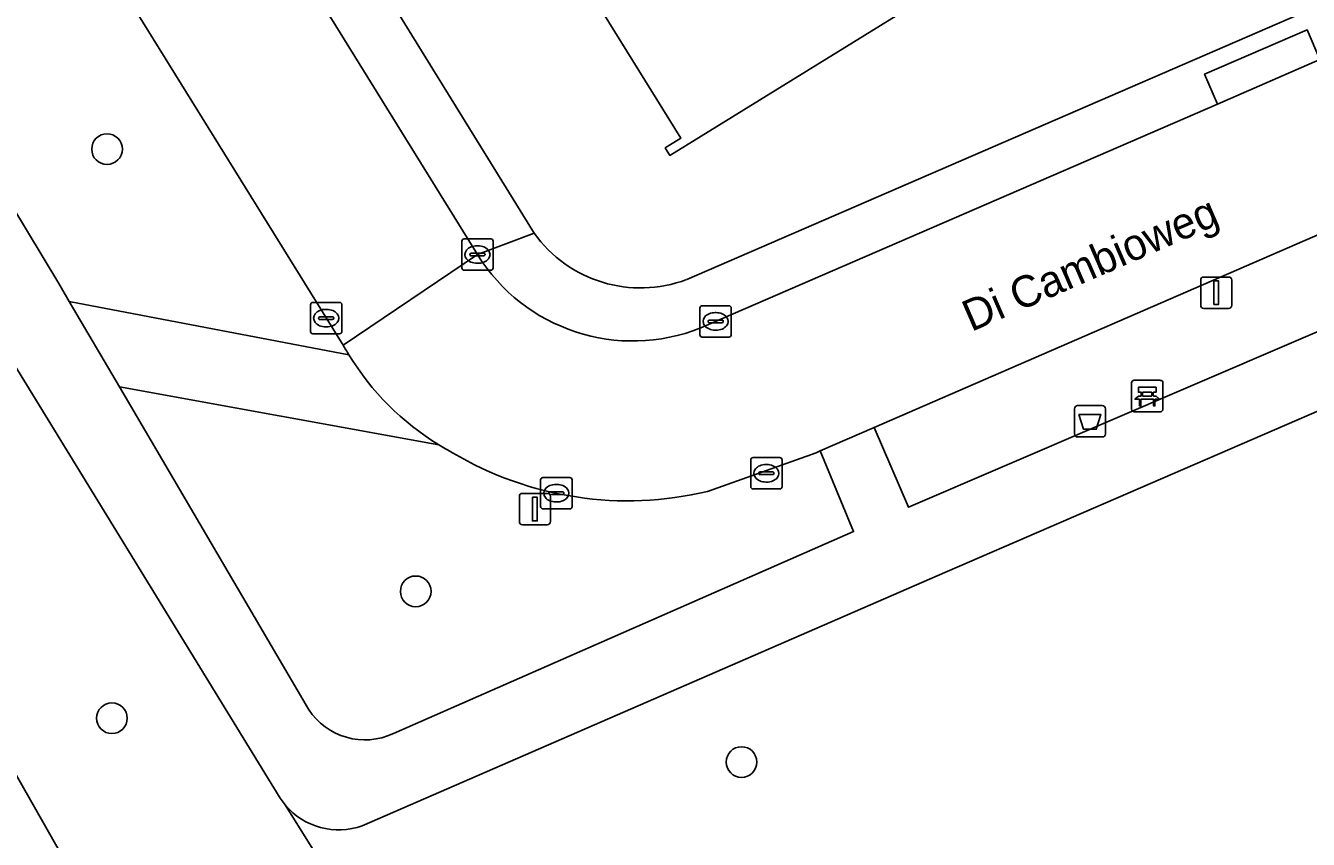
# Model space of a CAD drawing. Extents: x 159352 to 160617, y 385888 to 387323.
# Drawn here: x 159529.07 to 159569.99, y 386145.65 to 386171.6 of the extents above; entities that cross this region are included whole.
import ezdxf

# ---------------------------------------------------------------- set-up
doc = ezdxf.new("R2010")
doc.units = 0
for name, color, linetype in [('IMGEO_Afvalbak', 7, 'Continuous'), ('IMGEO_Bank', 7, 'Continuous'), ('IMGEO_Berm_groen', 7, 'Continuous'), ('IMGEO_Boom', 7, 'Continuous'), ('IMGEO_Erf', 7, 'Continuous'), ('IMGEO_Groenvoorziening', 7, 'Continuous'), ('IMGEO_Kolk', 7, 'Continuous'), ('IMGEO_Lichtmast', 7, 'Continuous'), ('IMGEO_Openbare_ruimte_label', 7, 'Continuous'), ('IMGEO_Pand', 7, 'Continuous'), ('IMGEO_Rijbaan_lokaal_open', 7, 'Continuous'), ('IMGEO_Rioolput', 7, 'Continuous'), ('IMGEO_Voetpad_halfverhard', 7, 'Continuous'), ('IMGEO_Voetpad_open', 7, 'Continuous')]:
    doc.layers.add(name, color=color, linetype=linetype)

msp = doc.modelspace()

# ---------------------------------------------------------------- linework, layer by layer
at = {"layer": 'IMGEO_Afvalbak'}
for p, q in [((159562.528, 386158.583), (159562.528, 386159.383)), ((159562.528, 386159.383), (159562.528, 386158.583)), ((159562.628, 386159.483), (159563.418, 386159.483)), ((159563.418, 386159.483), (159562.628, 386159.483)), ((159563.518, 386159.383), (159563.518, 386158.583)), ((159563.518, 386158.583), (159563.518, 386159.383)), ((159563.418, 386158.483), (159562.628, 386158.483)), ((159562.628, 386158.483), (159563.418, 386158.483))]:
    msp.add_line(p, q, dxfattribs=at)
msp.add_lwpolyline([(159562.671, 386159.197), (159563.375, 386159.197), (159563.226, 386158.727), (159562.82, 386158.727), (159562.671, 386159.197)], dxfattribs=at)
for centre, start, end in [((159562.628, 386159.383), 90, 180), ((159562.628, 386159.383), 90, 180), ((159563.418, 386159.383), 0, 90), ((159563.418, 386159.383), 360, 90), ((159562.628, 386158.583), 180, 270), ((159562.628, 386158.583), 180, 270), ((159563.418, 386158.583), 270, 0), ((159563.418, 386158.583), 270, 0)]:
    msp.add_arc(centre, 0.1, start, end, dxfattribs=at)
at = {"layer": 'IMGEO_Bank'}
for p, q in [((159564.351, 386159.365), (159564.351, 386160.206)), ((159564.351, 386160.206), (159564.351, 386159.365)), ((159564.426, 386160.29), (159565.267, 386160.29)), ((159565.267, 386160.29), (159564.426, 386160.29)), ((159565.351, 386160.215), (159565.351, 386159.374)), ((159565.351, 386159.374), (159565.351, 386160.215)), ((159565.048, 386159.688), (159564.655, 386159.688)), ((159564.66, 386159.796), (159564.66, 386159.902)), ((159564.704, 386159.902), (159564.704, 386159.796)), ((159564.992, 386159.908), (159564.71, 386159.908)), ((159564.71, 386159.79), (159564.992, 386159.79)), ((159564.998, 386159.796), (159564.998, 386159.902)), ((159565.042, 386159.902), (159565.042, 386159.796)), ((159565.276, 386159.29), (159564.435, 386159.29)), ((159564.435, 386159.29), (159565.276, 386159.29))]:
    msp.add_line(p, q, dxfattribs=at)
for points in [[(159564.654, 386159.908), (159564.568, 386159.908), (159564.568, 386160.069), (159565.131, 386160.069), (159565.131, 386159.908), (159565.048, 386159.908)], [(159564.598, 386159.688), (159564.456, 386159.688), (159564.568, 386159.79), (159564.654, 386159.79)], [(159564.648, 386159.681), (159564.648, 386159.474), (159564.605, 386159.474), (159564.605, 386159.681)], [(159565.048, 386159.79), (159565.131, 386159.79), (159565.243, 386159.688), (159565.104, 386159.688)], [(159565.098, 386159.681), (159565.098, 386159.474), (159565.054, 386159.474), (159565.054, 386159.681)]]:
    msp.add_lwpolyline(points, dxfattribs=at)
for centre, radius, start, end in [((159564.429, 386160.212), 0.0779, 92.4484, 184.2845), ((159564.429, 386160.212), 0.0779, 92.4484, 184.2845), ((159565.273, 386160.212), 0.0779, 2.4484, 94.2845), ((159565.273, 386160.212), 0.0779, 2.4484, 94.2845), ((159564.598, 386159.681), 0.00671, 2.8957, 87.1043), ((159564.655, 386159.681), 0.00671, 92.8957, 177.1043), ((159564.653, 386159.901), 0.00671, 2.8957, 87.1043), ((159564.653, 386159.797), 0.00671, 272.8957, 357.1043), ((159564.71, 386159.901), 0.00671, 92.8957, 177.1043), ((159564.71, 386159.797), 0.00671, 182.8957, 267.1043), ((159564.992, 386159.901), 0.00671, 2.8957, 87.1043), ((159564.992, 386159.797), 0.00671, 272.8957, 357.1043), ((159565.049, 386159.901), 0.00671, 92.8957, 177.1043), ((159565.049, 386159.797), 0.00671, 182.8957, 267.1043), ((159565.047, 386159.681), 0.00671, 2.8957, 87.1043), ((159565.104, 386159.681), 0.00671, 92.8957, 177.1043), ((159564.429, 386159.368), 0.0779, 182.4484, 274.2845), ((159564.429, 386159.368), 0.0779, 182.4484, 274.2845), ((159565.273, 386159.368), 0.0779, 272.4484, 4.2845), ((159565.273, 386159.368), 0.0779, 272.4484, 4.2845)]:
    msp.add_arc(centre, radius, start, end, dxfattribs=at)
at = {"layer": 'IMGEO_Berm_groen'}
for points in [[(159512.438, 386204.54), (159507.269, 386201.293), (159530.123, 386163.377), (159530.458, 386162.806), (159539.378, 386161.106)], [(159539.198, 386161.413), (159512.438, 386204.54)], [(159542.247, 386158.233), (159532.055, 386160.083), (159538.089, 386149.798)], [(159540.8, 386149.027), (159555.484, 386155.463), (159554.419, 386158.037)], [(159554.419, 386158.037), (159554.291, 386157.982), (159550.825, 386156.749)]]:
    msp.add_lwpolyline(points, dxfattribs=at)
for centre, radius, start, end in [((159546.191, 386165.307), 8.004, 209.11, 211.6578), ((159546.966, 386165.933), 9.031, 238.4985, 241.733), ((159548.27, 386167.375), 10.929, 239.2882, 283.518), ((159539.884, 386150.959), 2.138, 212.8989, 295.3499)]:
    msp.add_arc(centre, radius, start, end, dxfattribs=at)
at = {"layer": 'IMGEO_Boom'}
for centre in [(159531.662, 386167.665), (159541.51, 386153.559), (159531.818, 386149.512), (159551.906, 386148.114)]:
    msp.add_circle(centre, 0.489, dxfattribs=at)
at = {"layer": 'IMGEO_Erf'}
for points in [[(159516.528, 386211.509), (159545.289, 386164.985)], [(159550.156, 386163.506), (159569.705, 386171.97), (159568.371, 386175.051), (159565.36, 386173.749), (159561.589, 386182.468), (159562.231, 386182.745), (159560.94, 386185.728), (159563.311, 386186.754), (159560.825, 386192.547), (159558.609, 386191.545), (159556.994, 386195.118), (159555.559, 386198.293)], [(159557.836, 386172.545), (159549.621, 386167.462), (159549.471, 386167.706), (159549.968, 386168.013), (159546.719, 386173.264)]]:
    msp.add_lwpolyline(points, dxfattribs=at)
msp.add_arc((159548.684, 386167.41), 4.172, 215.5357, 290.658, dxfattribs=at)
at = {"layer": 'IMGEO_Groenvoorziening'}
for points in [[(159469.384, 386427.253), (159474.123, 386431.798), (159464.607, 386446.619), (159463.993, 386447.575), (159460.866, 386452.718), (159450.601, 386448.684), (159437.125, 386443.389), (159436.243, 386443.042), (159392.607, 386417.051), (159393.962, 386414.948), (159407.698, 386393.628), (159382.354, 386376.783), (159419.283, 386316.377), (159458.061, 386254.291), (159460.741, 386250), (159500, 386186.48), (159520.962, 386153.341), (159520.51, 386153.027), (159521.879, 386150.588), (159523.149, 386152.545), (159524.56, 386155.081), (159530.909, 386143.925)], [(159556.131, 386116.691), (159537.348, 386146.745), (159537.188, 386146.961), (159528.806, 386160.626), (159500, 386208.498), (159489.026, 386226.714), (159497.07, 386231.661), (159485.829, 386250), (159476.359, 386265.448), (159416.46, 386363.166), (159416.044, 386363.845)], [(159590.901, 386168.232), (159558.466, 386154.188), (159539.806, 386146.084)], [(159537.348, 386146.745), (159556.131, 386116.691), (159602.836, 386145.461), (159593.487, 386167.203)]]:
    msp.add_lwpolyline(points, dxfattribs=at)
for points in [[(159571.491, 386165.449), (159556.139, 386158.784), (159557.232, 386156.24), (159572.607, 386162.836)], [(159521.879, 386150.588), (159526.823, 386141.685), (159530.909, 386143.925), (159524.56, 386155.081), (159523.149, 386152.545)]]:
    msp.add_lwpolyline(points, close=True, dxfattribs=at)
msp.add_arc((159539.049, 386148.169), 2.218, 219.9366, 289.9599, dxfattribs=at)
at = {"layer": 'IMGEO_Kolk'}
for p, q in [((159542.981, 386163.876), (159542.981, 386164.728)), ((159543.056, 386164.802), (159543.908, 386164.802)), ((159543.469, 386164.582), (159543.494, 386164.582)), ((159543.982, 386164.728), (159543.982, 386163.876)), ((159543.24, 386164.296), (159543.24, 386164.308)), ((159543.678, 386164.259), (159543.28, 386164.259)), ((159543.283, 386164.345), (159543.681, 386164.345)), ((159543.724, 386164.308), (159543.724, 386164.296)), ((159543.908, 386163.802), (159543.056, 386163.802)), ((159543.492, 386164.022), (159543.467, 386164.022)), ((159538.154, 386161.848), (159538.154, 386162.7)), ((159538.229, 386162.774), (159539.081, 386162.774)), ((159538.642, 386162.554), (159538.667, 386162.554)), ((159539.155, 386162.7), (159539.155, 386161.848)), ((159550.579, 386161.744), (159550.579, 386162.596)), ((159550.654, 386162.67), (159551.506, 386162.67)), ((159551.067, 386162.45), (159551.092, 386162.45)), ((159551.58, 386162.596), (159551.58, 386161.744)), ((159538.413, 386162.268), (159538.413, 386162.28)), ((159538.851, 386162.231), (159538.453, 386162.231)), ((159538.456, 386162.317), (159538.854, 386162.317)), ((159538.665, 386161.994), (159538.64, 386161.994)), ((159538.897, 386162.28), (159538.897, 386162.268)), ((159550.838, 386162.164), (159550.838, 386162.176)), ((159551.276, 386162.127), (159550.878, 386162.127)), ((159550.881, 386162.213), (159551.279, 386162.213)), ((159551.322, 386162.176), (159551.322, 386162.164)), ((159539.081, 386161.774), (159538.229, 386161.774)), ((159551.506, 386161.67), (159550.654, 386161.67)), ((159551.09, 386161.89), (159551.065, 386161.89)), ((159552.198, 386156.898), (159552.198, 386157.75)), ((159552.273, 386157.824), (159553.125, 386157.824)), ((159552.686, 386157.604), (159552.711, 386157.604)), ((159553.199, 386157.75), (159553.199, 386156.898)), ((159552.457, 386157.318), (159552.457, 386157.33)), ((159552.895, 386157.281), (159552.497, 386157.281)), ((159552.5, 386157.367), (159552.898, 386157.367)), ((159552.941, 386157.33), (159552.941, 386157.318)), ((159553.125, 386156.824), (159552.273, 386156.824)), ((159552.709, 386157.044), (159552.684, 386157.044))]:
    msp.add_line(p, q, dxfattribs=at)
for points in [[(159542.981, 386163.876), (159542.981, 386164.728)], [(159543.056, 386164.802), (159543.908, 386164.802)], [(159543.982, 386164.728), (159543.982, 386163.876)], [(159543.908, 386163.802), (159543.056, 386163.802)], [(159538.154, 386161.848), (159538.154, 386162.7)], [(159538.229, 386162.774), (159539.081, 386162.774)], [(159539.155, 386162.7), (159539.155, 386161.848)], [(159550.579, 386161.744), (159550.579, 386162.596)], [(159550.654, 386162.67), (159551.506, 386162.67)], [(159551.58, 386162.596), (159551.58, 386161.744)], [(159539.081, 386161.774), (159538.229, 386161.774)], [(159551.506, 386161.67), (159550.654, 386161.67)], [(159552.198, 386156.898), (159552.198, 386157.75)], [(159552.273, 386157.824), (159553.125, 386157.824)], [(159553.199, 386157.75), (159553.199, 386156.898)], [(159553.125, 386156.824), (159552.273, 386156.824)]]:
    msp.add_lwpolyline(points, dxfattribs=at)
for centre, radius, start, end in [((159543.058, 386164.726), 0.0765, 91.552, 178.448), ((159543.058, 386164.726), 0.0765, 91.552, 178.448), ((159543.906, 386164.726), 0.0765, 1.552, 88.448), ((159543.906, 386164.726), 0.0765, 1.552, 88.448), ((159543.28, 386164.305), 0.0403, 85.8775, 175.7526), ((159543.277, 386164.295), 0.0366, 178.938, 274.7102), ((159543.681, 386164.302), 0.043, 264.8664, 352.4533), ((159543.685, 386164.307), 0.0386, 1.7309, 96.639), ((159543.058, 386163.878), 0.0765, 181.552, 268.448), ((159543.058, 386163.878), 0.0765, 181.552, 268.448), ((159543.906, 386163.878), 0.0765, 271.552, 358.448), ((159543.906, 386163.878), 0.0765, 271.552, 358.448), ((159538.231, 386162.698), 0.0765, 91.552, 178.448), ((159538.231, 386162.698), 0.0765, 91.552, 178.448), ((159539.079, 386162.698), 0.0765, 1.552, 88.448), ((159539.079, 386162.698), 0.0765, 1.552, 88.448), ((159550.656, 386162.594), 0.0765, 91.552, 178.448), ((159550.656, 386162.594), 0.0765, 91.552, 178.448), ((159551.504, 386162.594), 0.0765, 1.552, 88.448), ((159551.504, 386162.594), 0.0765, 1.552, 88.448), ((159538.453, 386162.277), 0.0403, 85.8775, 175.7526), ((159538.45, 386162.267), 0.0366, 178.938, 274.7102), ((159538.854, 386162.274), 0.043, 264.8664, 352.4533), ((159538.858, 386162.279), 0.0386, 1.7309, 96.639), ((159550.878, 386162.173), 0.0403, 85.8775, 175.7526), ((159550.875, 386162.163), 0.0366, 178.938, 274.7102), ((159551.279, 386162.17), 0.043, 264.8664, 352.4533), ((159551.283, 386162.175), 0.0386, 1.7309, 96.639), ((159538.231, 386161.85), 0.0765, 181.552, 268.448), ((159538.231, 386161.85), 0.0765, 181.552, 268.448), ((159539.079, 386161.85), 0.0765, 271.552, 358.448), ((159539.079, 386161.85), 0.0765, 271.552, 358.448), ((159550.656, 386161.746), 0.0765, 181.552, 268.448), ((159550.656, 386161.746), 0.0765, 181.552, 268.448), ((159551.504, 386161.746), 0.0765, 271.552, 358.448), ((159551.504, 386161.746), 0.0765, 271.552, 358.448), ((159552.275, 386157.748), 0.0765, 91.552, 178.448), ((159552.275, 386157.748), 0.0765, 91.552, 178.448), ((159553.123, 386157.748), 0.0765, 1.552, 88.448), ((159553.123, 386157.748), 0.0765, 1.552, 88.448), ((159552.497, 386157.327), 0.0403, 85.8775, 175.7526), ((159552.494, 386157.317), 0.0366, 178.938, 274.7102), ((159552.898, 386157.324), 0.043, 264.8664, 352.4533), ((159552.902, 386157.329), 0.0386, 1.7309, 96.639), ((159552.275, 386156.9), 0.0765, 181.552, 268.448), ((159552.275, 386156.9), 0.0765, 181.552, 268.448), ((159553.123, 386156.9), 0.0765, 271.552, 358.448), ((159553.123, 386156.9), 0.0765, 271.552, 358.448)]:
    msp.add_arc(centre, radius, start, end, dxfattribs=at)
for centre, major_axis, ratio, start_param, end_param in [((159543.468, 386164.302), (-0.387, 0.002), 0.722429, 4.712389, 7.853982), ((159543.493, 386164.302), (-0.39, 0.002), 0.717154, 1.570796, 4.712389), ((159538.641, 386162.274), (-0.387, 0.002), 0.722429, 4.712389, 7.853982), ((159538.666, 386162.274), (-0.39, 0.002), 0.717154, 1.570796, 4.712389), ((159551.066, 386162.17), (-0.387, 0.002), 0.722429, 4.712389, 7.853982), ((159551.091, 386162.17), (-0.39, 0.002), 0.717154, 1.570796, 4.712389), ((159552.685, 386157.324), (-0.387, 0.002), 0.722429, 4.712389, 7.853982), ((159552.71, 386157.324), (-0.39, 0.002), 0.717154, 1.570796, 4.712389)]:
    msp.add_ellipse(centre, major_axis=major_axis, ratio=ratio, start_param=start_param, end_param=end_param, dxfattribs=at)
at = {"layer": 'IMGEO_Lichtmast'}
for p, q in [((159566.558, 386162.685), (159566.558, 386163.485)), ((159566.558, 386163.485), (159566.558, 386162.685)), ((159566.658, 386163.585), (159567.448, 386163.585)), ((159567.448, 386163.585), (159566.658, 386163.585)), ((159567.548, 386163.485), (159567.548, 386162.685)), ((159567.548, 386162.685), (159567.548, 386163.485)), ((159567.448, 386162.585), (159566.658, 386162.585)), ((159566.658, 386162.585), (159567.448, 386162.585)), ((159544.917, 386156.683), (159545.707, 386156.683)), ((159545.707, 386156.683), (159544.917, 386156.683)), ((159544.817, 386155.783), (159544.817, 386156.583)), ((159544.817, 386156.583), (159544.817, 386155.783)), ((159545.807, 386156.583), (159545.807, 386155.783)), ((159545.807, 386155.783), (159545.807, 386156.583)), ((159545.707, 386155.683), (159544.917, 386155.683)), ((159544.917, 386155.683), (159545.707, 386155.683))]:
    msp.add_line(p, q, dxfattribs=at)
for points in [[(159566.978, 386163.46), (159567.128, 386163.46), (159567.128, 386162.71), (159566.978, 386162.71), (159566.978, 386163.46)], [(159545.237, 386156.558), (159545.387, 386156.558), (159545.387, 386155.808), (159545.237, 386155.808), (159545.237, 386156.558)]]:
    msp.add_lwpolyline(points, dxfattribs=at)
for centre, start, end in [((159566.658, 386163.485), 90, 180), ((159566.658, 386163.485), 90, 180), ((159567.448, 386163.485), 0, 90), ((159567.448, 386163.485), 360, 90), ((159566.658, 386162.685), 180, 270), ((159566.658, 386162.685), 180, 270), ((159567.448, 386162.685), 270, 0), ((159567.448, 386162.685), 270, 0), ((159544.917, 386156.583), 90, 180), ((159544.917, 386156.583), 90, 180), ((159545.707, 386156.583), 0, 90), ((159545.707, 386156.583), 360, 90), ((159544.917, 386155.783), 180, 270), ((159544.917, 386155.783), 180, 270), ((159545.707, 386155.783), 270, 0), ((159545.707, 386155.783), 270, 0)]:
    msp.add_arc(centre, 0.1, start, end, dxfattribs=at)
at = {"layer": 'IMGEO_Pand'}
msp.add_lwpolyline([(159546.719, 386173.264), (159549.968, 386168.013), (159549.471, 386167.706), (159549.621, 386167.462), (159557.836, 386172.545), (159557.674, 386172.805), (159557.234, 386172.533), (159555.342, 386175.591), (159556.434, 386176.267), (159555.087, 386178.444)], close=True, dxfattribs=at)
at = {"layer": 'IMGEO_Rijbaan_lokaal_open'}
for points in [[(159507.467, 386212.616), (159508.214, 386211.406), (159511.141, 386206.664), (159512.438, 386204.54), (159539.198, 386161.413), (159543.479, 386164.305), (159528.036, 386189.214), (159514.607, 386210.815)], [(159590.781, 386179.422), (159570.362, 386170.52), (159567.093, 386169.104), (159550.603, 386161.962)], [(159550.825, 386156.749), (159554.291, 386157.982), (159554.419, 386158.037), (159556.139, 386158.784), (159571.491, 386165.449), (159573.217, 386166.198), (159575.717, 386167.284), (159588.727, 386172.932)], [(159543.479, 386164.305), (159539.198, 386161.413)]]:
    msp.add_lwpolyline(points, dxfattribs=at)
for centre, radius, start, end in [((159548.437, 386167.379), 5.834, 211.7969, 291.7922), ((159546.191, 386165.307), 8.004, 209.11, 211.6578), ((159546.803, 386165.652), 8.706, 211.476, 238.4441), ((159546.966, 386165.933), 9.031, 238.4985, 241.733), ((159548.27, 386167.375), 10.929, 239.2882, 283.518)]:
    msp.add_arc(centre, radius, start, end, dxfattribs=at)
at = {"layer": 'IMGEO_Rioolput'}
for p, q in [((159545.497, 386156.264), (159545.497, 386157.116)), ((159545.572, 386157.19), (159546.424, 386157.19)), ((159546.498, 386157.116), (159546.498, 386156.264)), ((159545.756, 386156.684), (159545.756, 386156.696)), ((159545.799, 386156.733), (159546.197, 386156.733)), ((159545.985, 386156.97), (159546.01, 386156.97)), ((159546.24, 386156.696), (159546.24, 386156.684)), ((159546.194, 386156.647), (159545.796, 386156.647)), ((159546.008, 386156.41), (159545.983, 386156.41)), ((159546.424, 386156.19), (159545.572, 386156.19))]:
    msp.add_line(p, q, dxfattribs=at)
for points in [[(159545.497, 386156.264), (159545.497, 386157.116)], [(159545.572, 386157.19), (159546.424, 386157.19)], [(159546.498, 386157.116), (159546.498, 386156.264)], [(159546.424, 386156.19), (159545.572, 386156.19)]]:
    msp.add_lwpolyline(points, dxfattribs=at)
for centre, radius, start, end in [((159545.574, 386157.114), 0.0765, 91.552, 178.448), ((159545.574, 386157.114), 0.0765, 91.552, 178.448), ((159546.422, 386157.114), 0.0765, 1.552, 88.448), ((159546.422, 386157.114), 0.0765, 1.552, 88.448), ((159545.796, 386156.693), 0.0403, 85.8775, 175.7526), ((159545.793, 386156.683), 0.0366, 178.938, 274.7102), ((159546.197, 386156.69), 0.043, 264.8664, 352.4533), ((159546.201, 386156.695), 0.0386, 1.7309, 96.639), ((159545.574, 386156.266), 0.0765, 181.552, 268.448), ((159545.574, 386156.266), 0.0765, 181.552, 268.448), ((159546.422, 386156.266), 0.0765, 271.552, 358.448), ((159546.422, 386156.266), 0.0765, 271.552, 358.448)]:
    msp.add_arc(centre, radius, start, end, dxfattribs=at)
for centre, major_axis, ratio, start_param, end_param in [((159545.984, 386156.69), (-0.387, 0.002), 0.722429, 4.712389, 7.853982), ((159546.009, 386156.69), (-0.39, 0.002), 0.717154, 1.570796, 4.712389)]:
    msp.add_ellipse(centre, major_axis=major_axis, ratio=ratio, start_param=start_param, end_param=end_param, dxfattribs=at)
at = {"layer": 'IMGEO_Voetpad_halfverhard'}
for points in [[(159492.338, 386225.714), (159500, 386230.51), (159505.546, 386233.961), (159504.504, 386236.209), (159500, 386233.547), (159499.237, 386233.087), (159497.07, 386231.661), (159489.026, 386226.714), (159500, 386208.498), (159528.806, 386160.626), (159537.188, 386146.961), (159537.348, 386146.745)], [(159538.089, 386149.798), (159532.055, 386160.083), (159530.458, 386162.806), (159530.123, 386163.377), (159507.269, 386201.293), (159512.438, 386204.54), (159511.141, 386206.664), (159505.958, 386203.39), (159500, 386213.135), (159492.338, 386225.714)], [(159593.487, 386167.203), (159602.836, 386145.461), (159605.752, 386138.679), (159606.617, 386136.668), (159608.613, 386137.922), (159593.857, 386172.075), (159591.56, 386171.084), (159590.469, 386173.688), (159588.727, 386172.932), (159589.828, 386170.321), (159574.331, 386163.614), (159573.217, 386166.198), (159571.491, 386165.449), (159572.607, 386162.836), (159557.232, 386156.24), (159556.139, 386158.784), (159554.419, 386158.037), (159555.484, 386155.463), (159540.8, 386149.027)], [(159539.806, 386146.084), (159558.466, 386154.188), (159590.901, 386168.232)], [(159530.458, 386162.806), (159532.055, 386160.083), (159542.247, 386158.233)], [(159539.378, 386161.106), (159530.458, 386162.806)]]:
    msp.add_lwpolyline(points, dxfattribs=at)
for centre, radius, start, end in [((159546.803, 386165.652), 8.706, 211.476, 238.4441), ((159539.884, 386150.959), 2.138, 212.8989, 295.3499), ((159539.049, 386148.169), 2.218, 219.9366, 289.9599)]:
    msp.add_arc(centre, radius, start, end, dxfattribs=at)
at = {"layer": 'IMGEO_Voetpad_open'}
for points in [[(159514.607, 386210.815), (159528.036, 386189.214), (159543.479, 386164.305), (159545.289, 386164.985), (159516.528, 386211.509)], [(159590.345, 386180.906), (159571.098, 386172.573), (159569.705, 386171.97), (159550.156, 386163.506)], [(159550.603, 386161.962), (159567.093, 386169.104), (159566.68, 386170.058), (159569.949, 386171.474), (159570.362, 386170.52), (159590.781, 386179.422)], [(159545.289, 386164.985), (159543.479, 386164.305)]]:
    msp.add_lwpolyline(points, dxfattribs=at)
msp.add_lwpolyline([(159570.362, 386170.52), (159569.949, 386171.474), (159566.68, 386170.058), (159567.093, 386169.104)], close=True, dxfattribs=at)
for centre, radius, start, end in [((159548.684, 386167.41), 4.172, 215.5357, 290.658), ((159548.437, 386167.379), 5.834, 211.7969, 291.7922)]:
    msp.add_arc(centre, radius, start, end, dxfattribs=at)

# ---------------------------------------------------------------- texts
at = {"layer": 'IMGEO_Openbare_ruimte_label'}
msp.add_text('Di Cambioweg', height=1, rotation=23.462, dxfattribs=at).set_placement((159559.235, 386161.828))

doc.saveas('drawing.dxf')
